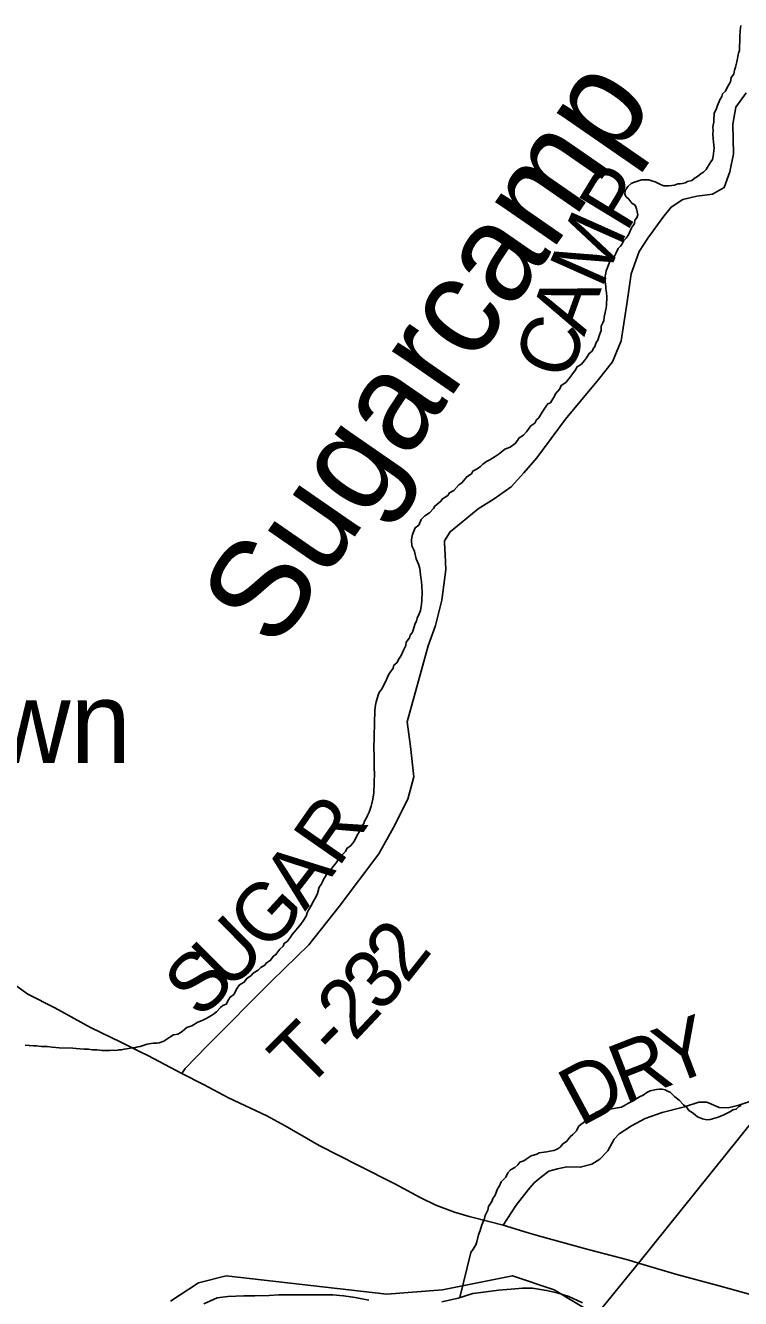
# Model space of a CAD drawing. Extents: x 1310247 to 1664935, y 235267 to 584339.
# Drawn here: x 1476604 to 1480270, y 416732 to 423256 of the extents above; entities that cross this region are included whole.
import ezdxf

# ---------------------------------------------------------------- set-up
doc = ezdxf.new("R2010")
doc.units = 0
for name, color, linetype in [('GM_X_Major_River', 7, 'Continuous'), ('GM_X_Minor_River', 7, 'Continuous'), ('GM_X_Minor_River_Text', 7, 'Continuous'), ('GM_X_Township', 7, 'Continuous'), ('GM_X_Township_Road', 7, 'Continuous'), ('GM_X_Township_Road_Text', 7, 'Continuous'), ('GM_X_Unincorporated_Text', 7, 'Continuous'), ('GM_X_US_Route', 7, 'Continuous')]:
    doc.layers.add(name, color=color, linetype=linetype)

msp = doc.modelspace()

# ---------------------------------------------------------------- linework, layer by layer
at = {"layer": 'GM_X_Major_River'}
for points in [[(1477518.7, 416704.1), (1477587.2, 416735.2), (1477641.3, 416742.4), (1477723.4, 416745.1), (1477779.4, 416746.3), (1477853.4, 416747.2), (1477903.4, 416750.4), (1477987.5, 416751.1), (1478047.4, 416750.2), (1478119.4, 416751.1), (1478179.4, 416750.2), (1478235.3, 416745.3), (1478295.2, 416736.3), (1478364.9, 416723.2)], [(1478738.7, 416715.4), (1478823.1, 416734.2), (1478897.5, 416757.2), (1478965.6, 416766.2), (1479029.8, 416775.2), (1479093.8, 416780.3), (1479151.9, 416785.4), (1479203.9, 416784.6), (1479275.7, 416773.4), (1479329.5, 416760.6), (1479389.1, 416741.5), (1479460.5, 416710.3)]]:
    msp.add_lwpolyline(points, dxfattribs=at)
at = {"layer": 'GM_X_Minor_River'}
for points in [[(1480129.4, 422719.3), (1480127.7, 422733.4), (1480130.1, 422745.3), (1480132.5, 422761.3), (1480133, 422783.3), (1480135.3, 422795.3), (1480135.6, 422807.3), (1480142, 422819.2), (1480146.3, 422831.1), (1480152.7, 422846.9), (1480163.4, 422874.7), (1480173.9, 422892.4), (1480178.3, 422906.3), (1480192.7, 422920), (1480201.1, 422937.8), (1480217.9, 422967.4), (1480222.5, 422989.3), (1480235, 423007), (1480239.5, 423027), (1480243.9, 423042.9), (1480250.6, 423070.7), (1480259.8, 423114.6), (1480264.1, 423128.5), (1480265.9, 423198.5), (1480268.7, 423228.5), (1480271.4, 423256.5)], [(1479194.5, 421205.3), (1479214.9, 421218.8), (1479223.3, 421234.6), (1479235.6, 421246.3), (1479252.4, 421273.9), (1479273.2, 421305.4), (1479281.5, 421317.2), (1479295.7, 421322.8), (1479302, 421334.7), (1479316.6, 421356.3), (1479320.9, 421368.2), (1479343.6, 421393.7), (1479350.1, 421411.5), (1479374.6, 421426.9), (1479389.1, 421444.6), (1479405.7, 421466.2), (1479424.4, 421491.7), (1479432.8, 421507.5), (1479455.2, 421521), (1479469.7, 421538.6), (1479480, 421552.4), (1479494.7, 421576), (1479509, 421587.7), (1479515.3, 421599.5), (1479523.7, 421611.3), (1479530.2, 421631.2), (1479538.5, 421643), (1479547.2, 421670.8), (1479555.8, 421692.6), (1479556.4, 421714.7), (1479564.8, 421732.5), (1479569.2, 421744.4), (1479571.6, 421762.3), (1479578.4, 421794.2), (1479580.8, 421808.2), (1479583.2, 421824.1), (1479584.2, 421864.2), (1479582.8, 421888.2), (1479579.3, 421906.4), (1479579.6, 421918.4), (1479576.2, 421942.5), (1479577, 421972.5), (1479579.3, 421986.5), (1479581.6, 421998.5), (1479585.9, 422010.4), (1479592.5, 422030.2), (1479598.8, 422042.1), (1479613.2, 422055.7), (1479623.7, 422073.5), (1479632.1, 422091.3), (1479642.7, 422113), (1479655, 422124.8), (1479663.4, 422136.5), (1479671.8, 422154.3), (1479684.2, 422166), (1479696.6, 422183.8), (1479711.6, 422219.4), (1479726.2, 422241.1), (1479728.6, 422259), (1479739, 422270.8), (1479743.4, 422286.7), (1479736.1, 422316.9), (1479730.6, 422335.1), (1479712.8, 422345.6), (1479697.3, 422366), (1479683.5, 422378.4), (1479677.8, 422390.6), (1479678.3, 422410.6), (1479692.9, 422430.3), (1479709.3, 422445.8), (1479721.5, 422451.5), (1479741.7, 422459), (1479761.9, 422464.5), (1479800.1, 422465.5), (1479820, 422459), (1479831.9, 422454.7), (1479859.6, 422441.9), (1479877.5, 422435.4), (1479901.6, 422434.8), (1479917.6, 422436.4), (1479931.7, 422438), (1479948, 422445.6), (1479960, 422445.3), (1479972.1, 422447), (1479986.2, 422450.6), (1479998.4, 422456.3), (1480020.6, 422461.8), (1480032.8, 422471.4), (1480049.2, 422483), (1480067.6, 422498.6), (1480079.8, 422504.3), (1480094.2, 422517.9), (1480100.5, 422529.8), (1480117.3, 422557.4), (1480125.6, 422569.2), (1480130, 422585.1), (1480132.4, 422601), (1480135.1, 422627), (1480130.3, 422675.2), (1480128.9, 422699.3), (1480129.4, 422719.3)], [(1478165.9, 418926.4), (1478180.4, 418944), (1478197, 418965.6), (1478219.8, 418997.1), (1478244.5, 419022.5), (1478251, 419038.4), (1478271.3, 419051.8), (1478281.7, 419065.6), (1478292.2, 419081.3), (1478304.8, 419107.1), (1478319.5, 419130.7), (1478323.8, 419142.6), (1478338.4, 419166.3), (1478342.7, 419178.2), (1478353.2, 419195.9), (1478357.5, 419207.9), (1478366, 419223.7), (1478376.8, 419255.4), (1478379.2, 419269.4), (1478385.7, 419291.2), (1478390.6, 419323.2), (1478393.2, 419425.3), (1478391.7, 419445.3), (1478392.1, 419461.4), (1478391, 419499.5), (1478391.6, 419521.5), (1478390.2, 419547.6), (1478395.3, 419747.8), (1478398, 419773.7), (1478402.4, 419789.6), (1478413.5, 419829.4), (1478419.8, 419841.3), (1478430.1, 419853), (1478449, 419888.6), (1478466.2, 419932.2), (1478489, 419961.7), (1478493.4, 419977.6), (1478507.8, 419989.2), (1478520.4, 420012.9), (1478528.7, 420024.7), (1478543.6, 420058.4), (1478554.1, 420078.1), (1478556.6, 420096.1), (1478573.2, 420117.7), (1478575.6, 420131.7), (1478585.9, 420143.4), (1478592.3, 420157.3), (1478601, 420187.1), (1478609.5, 420204.9), (1478611.9, 420218.9), (1478622.4, 420240.6), (1478628.9, 420258.5), (1478631.2, 420270.5), (1478633.7, 420288.4), (1478636.3, 420310.4), (1478637.2, 420348.4), (1478636.1, 420382.5), (1478634.7, 420406.6), (1478631.2, 420426.7), (1478629.5, 420440.8), (1478626.3, 420472.9), (1478618.9, 420495.1), (1478607.6, 420523.5), (1478598.5, 420559.8), (1478592.8, 420572), (1478585.2, 420590.2), (1478583.9, 420618.3), (1478584.3, 420632.3), (1478588.7, 420648.2), (1478601.6, 420681.9), (1478620, 420695.4), (1478632.8, 420725.2), (1478651.3, 420742.7), (1478675.7, 420758.1), (1478696.4, 420781.6), (1478702.7, 420793.4), (1478733.4, 420818.7), (1478741.7, 420830.5), (1478770.2, 420847.8), (1478778.6, 420861.6), (1478801, 420873), (1478825.8, 420902.4), (1478842.1, 420912), (1478866.9, 420943.4), (1478891.4, 420958.8), (1478897.8, 420972.6), (1478920.1, 420984.1), (1478936.5, 420995.7), (1478948.8, 421007.4), (1478967.2, 421020.9), (1478985.5, 421030.4), (1479012, 421047.8), (1479032.4, 421061.3), (1479061, 421084.6), (1479089.4, 421095.8), (1479113.9, 421113.2), (1479126.3, 421128.9), (1479134.7, 421142.7), (1479157.1, 421156.2), (1479173.6, 421173.8), (1479194.5, 421205.3)], [(1476602.9, 418029.7), (1476622.9, 418029.2), (1476644.9, 418026.6), (1476661, 418026.2), (1476687, 418023.5), (1476715, 418022.8), (1476741, 418020.1), (1476777, 418017.2), (1476847.2, 418015.3), (1476863.2, 418012.9), (1476883.2, 418012.4), (1476905.2, 418009.8), (1476927.3, 418009.2), (1476945.2, 418006.8), (1476969.3, 418006.1), (1476997.3, 418003.4), (1477037.4, 418002.3), (1477055.5, 418003.9), (1477067.5, 418003.6), (1477083.6, 418007.1), (1477095.7, 418006.8), (1477109.8, 418010.5), (1477123.9, 418012.1), (1477142, 418015.6), (1477154.1, 418017.3), (1477168.2, 418019), (1477180.3, 418022.6), (1477192.4, 418024.3), (1477228.7, 418035.4), (1477259, 418040.6), (1477277, 418040.1), (1477289.1, 418041.8), (1477313.4, 418051.2), (1477350.1, 418074.3), (1477362.3, 418084), (1477384.5, 418087.4), (1477396.7, 418093.1), (1477408.9, 418102.8), (1477431.4, 418120.2), (1477457.7, 418129.6), (1477488.3, 418148.8), (1477510.6, 418156.2), (1477526.9, 418165.8), (1477545.1, 418175.4), (1477567.5, 418188.8), (1477583.9, 418200.4), (1477604.5, 418223.9), (1477616.8, 418233.6), (1477633.1, 418241.2), (1477645.6, 418262.9), (1477654, 418276.7), (1477672.4, 418290.2), (1477689.3, 418321.8), (1477701.7, 418339.5), (1477726.1, 418352.9), (1477738.7, 418372.6), (1477761.1, 418388.1), (1477771.5, 418399.8), (1477797.9, 418415.2), (1477810.3, 418428.9), (1477830.6, 418440.3), (1477839, 418452.1), (1477859.3, 418463.6), (1477876, 418487.2), (1477888.2, 418494.9), (1477908.9, 418522.4), (1477925.4, 418538), (1477929.7, 418552), (1477948.1, 418563.5), (1477962.6, 418583.1), (1477971, 418596.9), (1477981.3, 418608.7), (1478000, 418632.2), (1478016.5, 418649.8), (1478031.1, 418673.5), (1478043.6, 418691.2), (1478050.2, 418713.1), (1478066.9, 418742.7), (1478081.6, 418768.3), (1478092.2, 418788.1), (1478100.7, 418807.9), (1478109.5, 418839.7), (1478119.9, 418853.5), (1478126.3, 418867.3), (1478132.6, 418879.2), (1478145.2, 418900.9), (1478147.5, 418912.8), (1478165.9, 418926.4)], [(1478830.6, 416736.5), (1478888.2, 416968.3), (1478898.6, 416984.1), (1478913.2, 417007.7), (1478917.6, 417021.6), (1478926.5, 417057.5), (1478935.2, 417081.3), (1478943.9, 417109.1), (1478956.8, 417142.8), (1478961.2, 417156.7), (1478973.9, 417184.4), (1478978.4, 417204.3), (1478995.1, 417230), (1478999.5, 417243.9), (1479012, 417261.6), (1479024.8, 417293.3), (1479035.2, 417309), (1479043.8, 417330.8), (1479054.1, 417342.6), (1479066.5, 417354.3), (1479077, 417376), (1479091.5, 417391.7), (1479113.8, 417403.1), (1479128.2, 417416.8), (1479138.6, 417430.5), (1479158.8, 417438), (1479171.1, 417445.7), (1479197.6, 417463), (1479225.9, 417472.3), (1479238.1, 417478), (1479264.2, 417481.3), (1479276.3, 417483), (1479292.4, 417486.6), (1479312.6, 417490.1), (1479330.8, 417497.6), (1479345.1, 417507.3), (1479359.6, 417524.9), (1479377.9, 417536.5), (1479396.6, 417560), (1479410.9, 417571.7), (1479429.5, 417591.2), (1479440, 417613), (1479452.4, 417624.7), (1479466.6, 417634.3), (1479481.2, 417656), (1479493.5, 417665.6), (1479511.7, 417671.2), (1479528.1, 417686.8), (1479542.3, 417690.4), (1479554.4, 417694.1), (1479568.6, 417699.8), (1479588.7, 417701.2), (1479608.8, 417704.7), (1479620.9, 417706.4), (1479639, 417709.9), (1479659.2, 417713.4), (1479695.8, 417732.5), (1479720.2, 417745.9), (1479752.7, 417765), (1479771, 417774.6), (1479789.4, 417788.1), (1479807.7, 417795.7), (1479839.9, 417802.8), (1479854, 417804.5), (1479868, 417804.1), (1479884, 417801.7), (1479895.9, 417795.4), (1479909.8, 417789), (1479933.3, 417766.3), (1479954.8, 417747.7), (1479978.3, 417725.1), (1479994, 417710.6), (1480005.7, 417696.3), (1480017.5, 417688), (1480029.3, 417679.7), (1480049, 417663.1), (1480074.8, 417652.5), (1480096.7, 417647.9), (1480114.8, 417649.4), (1480151.2, 417660.5), (1480181.5, 417671.7), (1480218.1, 417690.8), (1480230.3, 417698.5), (1480248.5, 417702), (1480260.9, 417715.7), (1480273, 417721.4)]]:
    msp.add_lwpolyline(points, dxfattribs=at)
at = {"layer": 'GM_X_Township'}
for points in [[(1477347.3, 416717.6), (1477490.4, 416813), (1477633.6, 416848.8), (1478456.5, 416753.4), (1478742.7, 416777.2), (1479100.5, 416848.8), (1479315.2, 416777.2), (1479529.9, 416646), (1479746.2, 416913.9), (1480641.9, 418026.7)], [(1480641.9, 418026.7), (1479746.2, 416913.9), (1479529.9, 416646)], [(1477347.3, 416717.6), (1477490.4, 416813), (1477633.6, 416848.8), (1478456.5, 416753.4), (1478742.7, 416777.2), (1479100.5, 416848.8), (1479315.2, 416777.2), (1479529.9, 416646)]]:
    msp.add_lwpolyline(points, dxfattribs=at)
at = {"layer": 'GM_X_Township_Road'}
for points in [[(1478752.9, 420606.1), (1478752.4, 420614.8), (1478781.1, 420661.5), (1478837.4, 420708.2), (1478924.8, 420778.9), (1479006.3, 420830.3), (1479093.7, 420891.4), (1479159.5, 420963.2), (1479225.4, 421039.9), (1479372.6, 421238.6), (1479542.7, 421442.2), (1479613.3, 421532), (1479658.8, 421639.7), (1479688.7, 421840.9), (1479710.3, 421983.4), (1479751, 422097.2), (1479795.3, 422166.6), (1479871.9, 422272), (1479913.9, 422325.8), (1479974.9, 422365), (1480046.8, 422380.9), (1480127, 422391.7), (1480185.7, 422425.2), (1480215.6, 422505.5), (1480233.6, 422598.8), (1480231.2, 422750.9), (1480245.7, 422838.3), (1480298.2, 422911.4)], [(1477405.7, 417884.9), (1477423, 417910.4), (1477536.7, 418028.7), (1477868, 418360), (1478056.3, 418543.8), (1478211.6, 418741.6), (1478415.1, 419010.9), (1478490.2, 419146.8), (1478564.4, 419290.5), (1478595.6, 419405.5), (1478578.8, 419561.1), (1478560.8, 419688), (1478668.6, 420077.2), (1478706.9, 420181.3), (1478739.2, 420311.9), (1478759.6, 420468.7), (1478756, 420543), (1478752.9, 420606.1)], [(1479053.4, 417108.1), (1479119.4, 417210.2), (1479181.3, 417288.8), (1479212.1, 417324.1), (1479250.8, 417357.3), (1479287.4, 417384.5), (1479331.7, 417397.4), (1479379.8, 417406.4), (1479448, 417405.1), (1479508.5, 417421), (1479548.8, 417445.4), (1479589.1, 417488.9), (1479622.9, 417548.9), (1479647.5, 417576.3), (1479710.4, 417616.9), (1479781.1, 417654.3), (1479868.1, 417685.1), (1479983.7, 417713.7), (1480056.3, 417737.8), (1480098, 417738.2), (1480160.6, 417711.2), (1480207, 417709.4), (1480260.7, 417723.5), (1480317.8, 417742.3)]]:
    msp.add_lwpolyline(points, dxfattribs=at)
at = {"layer": 'GM_X_US_Route'}
for points in [[(1475912.5, 419126.1), (1475970.2, 419045), (1476180, 418738.9), (1476310.7, 418563.2), (1476399.8, 418454), (1476434.2, 418412.1), (1476518.2, 418361), (1476615.4, 418291), (1476754.7, 418222.5), (1476937.5, 418120.4), (1477092.3, 418045.9), (1477192, 417996.5)], [(1477192, 417996.5), (1477231.8, 417976.7), (1477405.7, 417884.9), (1477517.5, 417829.4), (1477644.7, 417761.3), (1477841.1, 417667.6), (1477934.9, 417617.4), (1478109.3, 417516.4), (1478311.9, 417413.5), (1478498.6, 417320.2), (1478627, 417250.2), (1478708.7, 417209.9), (1478804.1, 417174.9), (1478878.4, 417151.5), (1478899, 417146.4)], [(1478899, 417146.4), (1479053.4, 417108.1), (1479181.8, 417068.8), (1479205.2, 417062.1)], [(1479205.2, 417062.1), (1479233.7, 417054), (1479488.3, 416983.9), (1479693, 416929.8), (1479746.2, 416913.9), (1479944.4, 416854.5), (1480160.8, 416796.2), (1480402.2, 416729.5), (1480612.5, 416678.5), (1480815.3, 416620.7), (1480964, 416573.3), (1481058.6, 416532.8), (1481157.7, 416483.2), (1481312.9, 416389.6)]]:
    msp.add_lwpolyline(points, dxfattribs=at)

# ---------------------------------------------------------------- texts
at = {"layer": 'GM_X_Minor_River_Text'}
msp.add_text('Sugarcamp', height=500.07, rotation=55.34304, dxfattribs=at).set_placement((1477885.1, 420046.7))
at = {"layer": 'GM_X_Township_Road_Text'}
for s, rotation, p in [('P', 58.72089, (1479684, 422190)), ('M', 66.03931, (1479556.5, 421901.4)), ('A', 70.14915, (1479468.9, 421658.4)), ('C', 70.18628, (1479385.4, 421426.6)), ('R', 55.14957, (1478207.9, 418935.5)), ('A', 52.37107, (1478037.3, 418713.6)), ('G', 47.59508, (1477841.7, 418497.8)), ('U', 44.85806, (1477643.7, 418300.3)), ('2', 51.65995, (1478557.5, 418339.8)), ('S', 44.73457, (1477499.4, 418157.3)), ('3', 48.90242, (1478426, 418188.4)), ('2', 46.7083, (1478290.8, 418044.6)), ('T', 44.72423, (1478036.7, 417791.1)), ('Y', 20.81782, (1479902.3, 417819.2)), ('-', 45.24038, (1478198.3, 417951.1)), ('R', 21.24768, (1479673.2, 417730.1)), ('D', 28.14384, (1479449.1, 417609.5))]:
    msp.add_text(s, height=300, rotation=rotation, dxfattribs=at).set_placement(p)
at = {"layer": 'GM_X_Unincorporated_Text'}
msp.add_text('Perintown', height=417, rotation=0.00001, dxfattribs=at).set_placement((1474665.4, 419476.8))

doc.saveas('drawing.dxf')
